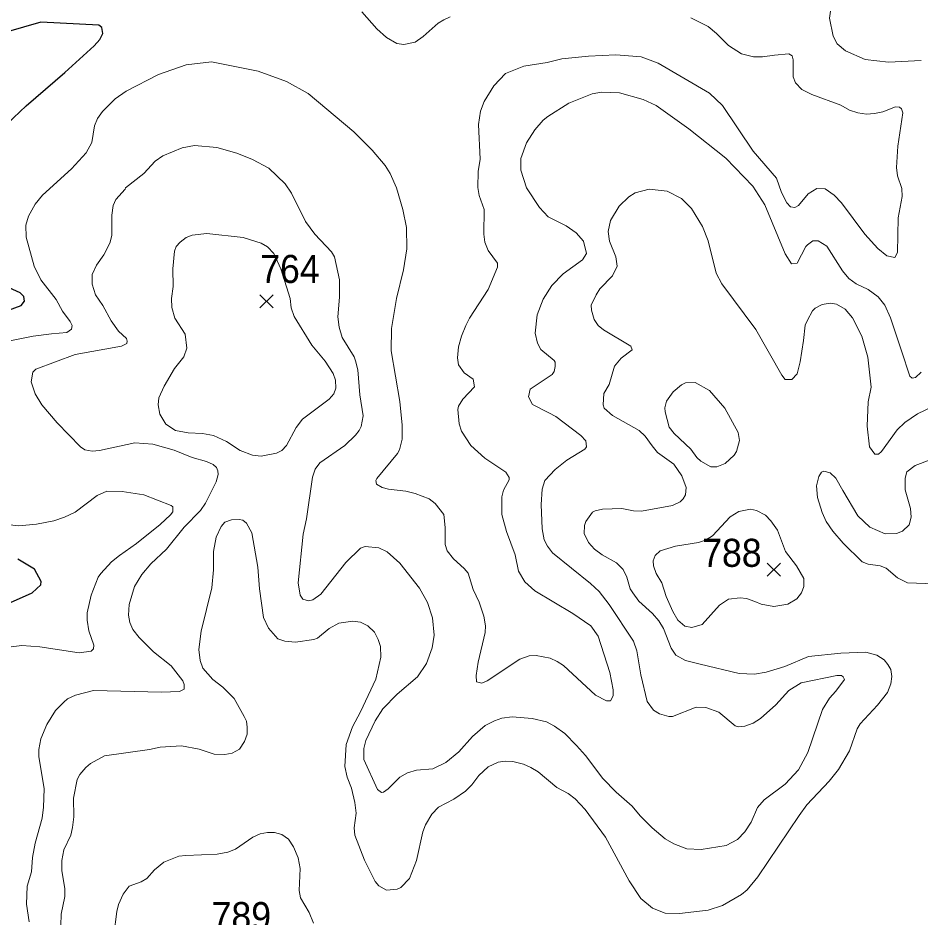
# Model space of a CAD drawing. Extents: x 294.2 to 320.3, y 7482.7 to 7510.7.
# Drawn here: x 309.032 to 311.605, y 7497.059 to 7499.625 of the extents above; entities that cross this region are included whole.
import ezdxf
from ezdxf.enums import TextEntityAlignment as Align

# ---------------------------------------------------------------- set-up
doc = ezdxf.new("R2010")
doc.units = 0
doc.header["$LTSCALE"] = 0.032
for name, color, linetype, lineweight in [('1', 7, 'Continuous', 25), ('2', 7, 'Continuous', 13), ('21', 7, 'Continuous', 25)]:
    doc.layers.add(name, color=color, linetype=linetype, lineweight=lineweight)
doc.layers.add('61', color=7, linetype='Continuous')

msp = doc.modelspace()

# ---------------------------------------------------------------- linework, layer by layer
at = {"layer": '1'}
for points in [[(309.2624, 7499.605), (309.0967, 7499.6135), (308.998, 7499.5852)], [(309.0547, 7499.3751), (309.1653, 7499.4696), (309.2484, 7499.5459), (309.2649, 7499.5639), (309.2736, 7499.5812), (309.2704, 7499.5978), (309.2624, 7499.605)], [(309.001, 7499.324), (309.0547, 7499.3751)], [(308.9705, 7498.7798), (309.0405, 7498.8058), (309.0499, 7498.8183), (309.0484, 7498.8309), (309.0381, 7498.8419), (308.9725, 7498.8711)], [(309.0013, 7497.9552), (309.072, 7497.9867), (309.0964, 7498.0087), (309.098, 7498.0189), (309.0791, 7498.0535), (309.0316, 7498.0826)]]:
    msp.add_lwpolyline(points, dxfattribs=at)
at = {"layer": '2'}
for points in [[(311.6056, 7499.5041), (311.5124, 7499.499), (311.446, 7499.5066), (311.3904, 7499.5315), (311.3668, 7499.5513), (311.3547, 7499.5737), (311.345, 7499.6247), (311.3534, 7499.686), (311.3693, 7499.7473), (311.444, 7499.9223), (311.4491, 7499.9516), (311.4491, 7499.9619), (311.4447, 7499.9701), (311.4313, 7499.9791)], [(310.2635, 7499.6285), (310.2456, 7499.6203), (310.2296, 7499.6107), (310.1869, 7499.5723), (310.1639, 7499.5564), (310.1312, 7499.5499), (310.1117, 7499.5527), (310.0818, 7499.57), (310.0541, 7499.5947), (310.0113, 7499.6426)], [(310.2992, 7498.5387), (310.3324, 7498.5738), (310.3293, 7498.5955), (310.3037, 7498.6134), (310.2871, 7498.6364), (310.2839, 7498.6568), (310.2871, 7498.6875), (310.2954, 7498.7181), (310.3082, 7498.7488), (310.3184, 7498.7692), (310.372, 7498.8509), (310.3988, 7498.9148), (310.3988, 7498.9263), (310.372, 7498.962), (310.3625, 7498.9863), (310.3592, 7499.0093), (310.3605, 7499.0795), (310.3465, 7499.119), (310.342, 7499.1421), (310.3434, 7499.1881), (310.3491, 7499.2226), (310.344, 7499.3215), (310.3503, 7499.3593), (310.3605, 7499.3872), (310.3883, 7499.4323), (310.4216, 7499.4673), (310.4738, 7499.4879), (310.5398, 7499.4988), (310.5817, 7499.5088), (310.6581, 7499.5168), (310.736, 7499.5207), (310.8075, 7499.5143), (310.856, 7499.497), (311.0022, 7499.4109), (311.0392, 7499.3763), (311.1274, 7499.2455), (311.1931, 7499.1689), (311.2078, 7499.128), (311.2231, 7499.098), (311.2333, 7499.0871), (311.2455, 7499.0846), (311.2563, 7499.091), (311.2838, 7499.1242), (311.3081, 7499.1389), (311.3323, 7499.1382), (311.3579, 7499.1203), (311.3789, 7499.098), (311.4453, 7499.0092), (311.4823, 7498.9684), (311.5085, 7498.9473), (311.5308, 7498.9428), (311.5385, 7498.9569), (311.5404, 7499.0552), (311.5513, 7499.1165), (311.5506, 7499.1395), (311.5385, 7499.1753), (311.536, 7499.1995), (311.5391, 7499.2595), (311.5539, 7499.3553), (311.55, 7499.3661), (311.5443, 7499.3713), (311.5328, 7499.3725), (311.497, 7499.3578), (311.4728, 7499.3527), (311.4498, 7499.3514), (311.4255, 7499.3547), (311.4013, 7499.3629), (311.377, 7499.3764), (311.294, 7499.407), (311.2659, 7499.4217), (311.248, 7499.4402), (311.241, 7499.4575), (311.241, 7499.506), (311.2378, 7499.5175), (311.2289, 7499.5232), (311.188, 7499.5194), (311.1535, 7499.5143), (311.128, 7499.5143), (311.0935, 7499.5232), (311.0565, 7499.5468), (311.0226, 7499.5813), (310.9984, 7499.6011), (310.9492, 7499.626)], [(309.1857, 7498.7487), (309.1806, 7498.7603), (309.1583, 7498.7896), (309.1404, 7498.8228), (309.097, 7498.879), (309.0778, 7498.9173), (309.0549, 7499.0003), (309.0536, 7499.0348), (309.0612, 7499.0603), (309.081, 7499.0948), (309.1014, 7499.1197), (309.1838, 7499.1957), (309.226, 7499.241), (309.2419, 7499.2704), (309.2496, 7499.3183), (309.2585, 7499.3387), (309.2726, 7499.3585), (309.309, 7499.3949), (309.3396, 7499.4166), (309.4322, 7499.4645), (309.5114, 7499.4919), (309.5829, 7499.5008), (309.7157, 7499.474), (309.7974, 7499.4447), (309.8587, 7499.4096), (309.9889, 7499.3004), (310.0407, 7499.2487), (310.0777, 7499.2052), (310.0923, 7499.1816), (310.1109, 7499.1408), (310.1288, 7499.0795), (310.139, 7499.0284), (310.1396, 7498.9671), (310.1301, 7498.9071), (310.1109, 7498.8254), (310.0962, 7498.7398), (310.0949, 7498.676), (310.1198, 7498.5317), (310.1268, 7498.464), (310.1262, 7498.4244), (310.1192, 7498.3938), (310.1135, 7498.3835), (310.0541, 7498.312), (310.0515, 7498.3069), (310.0534, 7498.296), (310.0694, 7498.2865), (310.0873, 7498.282), (310.1371, 7498.2762), (310.1639, 7498.2699), (310.2035, 7498.2545), (310.2207, 7498.2405), (310.2456, 7498.2099), (310.2494, 7498.1729), (310.2494, 7498.1243), (310.2552, 7498.1064), (310.273, 7498.0828), (310.3037, 7498.056), (310.3145, 7498.0419), (310.3286, 7497.9954), (310.3459, 7497.9596), (310.3592, 7497.92), (310.3637, 7497.8919), (310.3631, 7497.8728), (310.3433, 7497.7885), (310.3375, 7497.7502), (310.3388, 7497.7323), (310.3535, 7497.7291), (310.3688, 7497.7355), (310.462, 7497.7968), (310.4882, 7497.8063), (310.5087, 7497.8076), (310.5483, 7497.7999), (310.5687, 7497.7904), (310.5866, 7497.7789), (310.6779, 7497.694), (310.7091, 7497.678), (310.72, 7497.678), (310.7283, 7497.6927), (310.7283, 7497.7093), (310.7181, 7497.7591), (310.6849, 7497.8626), (310.6644, 7497.8919), (310.6127, 7497.9277), (310.5048, 7497.9921), (310.4761, 7498.0177), (310.4582, 7498.0477), (310.4486, 7498.095), (310.4238, 7498.1614), (310.411, 7498.2099), (310.4103, 7498.2597), (310.4154, 7498.2788), (310.4314, 7498.3088), (310.4314, 7498.3152), (310.4225, 7498.3305), (310.3625, 7498.3701)], [(310.6434, 7498.9888), (310.6223, 7499.013), (310.5942, 7499.0329), (310.5425, 7499.0584), (310.5182, 7499.0846), (310.4812, 7499.1408), (310.4646, 7499.1919), (310.4652, 7499.2251), (310.4812, 7499.2698), (310.5048, 7499.3068), (310.5284, 7499.3336), (310.5419, 7499.3444), (310.6019, 7499.3821), (310.6683, 7499.4089), (310.6951, 7499.414), (310.7462, 7499.4115), (310.8139, 7499.393), (310.8509, 7499.3757), (310.9441, 7499.3093), (311.0488, 7499.2257), (311.1261, 7499.1459), (311.1606, 7499.0923), (311.2186, 7498.9531), (311.2365, 7498.9243), (311.2525, 7498.9262), (311.2768, 7498.9741), (311.2818, 7498.9786), (311.2972, 7498.9895), (311.3125, 7498.9895), (311.3374, 7498.9748), (311.3815, 7498.9045), (311.3999, 7498.8822), (311.4204, 7498.8675), (311.4549, 7498.8509), (311.4836, 7498.8305), (311.5021, 7498.8062), (311.5181, 7498.7705), (311.5494, 7498.676), (311.5736, 7498.6038), (311.58, 7498.5987), (311.5902, 7498.6006), (311.6062, 7498.6153)], [(309.5663, 7498.2418), (309.5963, 7498.3031), (309.602, 7498.3235), (309.6014, 7498.3337), (309.5975, 7498.3439), (309.588, 7498.3523), (309.5688, 7498.3612), (309.528, 7498.372), (309.4769, 7498.3931), (309.4156, 7498.4097), (309.3645, 7498.4135), (309.2637, 7498.3918), (309.2432, 7498.3906), (309.2221, 7498.3944), (309.2094, 7498.4027), (309.1436, 7498.471), (309.0996, 7498.5227), (309.081, 7498.5534), (309.0695, 7498.5879), (309.074, 7498.6159), (309.0823, 7498.6236), (309.1947, 7498.6657), (309.3262, 7498.6894), (309.3415, 7498.697), (309.3428, 7498.7034), (309.3409, 7498.7111), (309.3185, 7498.7321), (309.2975, 7498.7615), (309.2738, 7498.8055), (309.2528, 7498.8356), (309.2432, 7498.8662), (309.2432, 7498.8943), (309.2553, 7498.9205), (309.2764, 7498.9505), (309.2937, 7498.9837), (309.2994, 7499.0054), (309.2994, 7499.0635), (309.3032, 7499.091), (309.3103, 7499.1076), (309.3371, 7499.1369), (309.3377, 7499.1408), (309.39, 7499.1816), (309.4226, 7499.2167), (309.4443, 7499.2321), (309.4999, 7499.2551), (309.5344, 7499.262), (309.5982, 7499.2557), (309.6557, 7499.2403), (309.7004, 7499.2219), (309.747, 7499.1969), (309.7935, 7499.1529), (309.8108, 7499.1255), (309.851, 7499.045), (309.8778, 7499.0093), (309.9251, 7498.9582), (309.9334, 7498.9441), (309.9481, 7498.879), (309.9481, 7498.8292), (309.9436, 7498.773), (309.9468, 7498.7436), (309.9557, 7498.7143), (309.9902, 7498.6593), (309.994, 7498.6479), (310.0004, 7498.6223), (310.0062, 7498.5508), (310.0157, 7498.4908), (310.0093, 7498.4601), (310.0036, 7498.4493), (309.994, 7498.4359), (309.9634, 7498.4065), (309.8919, 7498.3574), (309.8791, 7498.3389), (309.8714, 7498.3159), (309.8536, 7498.1971), (309.844, 7498.1537), (309.83, 7498.0145), (309.8357, 7497.98), (309.8433, 7497.9679), (309.86, 7497.9634), (309.8721, 7497.9666), (309.8944, 7497.9826), (309.966, 7498.0726), (310.0081, 7498.1135), (310.0209, 7498.1179), (310.0598, 7498.1147), (310.0841, 7498.1032), (310.1198, 7498.0713), (310.176, 7497.9992), (310.199, 7497.9583), (310.2131, 7497.9149), (310.2175, 7497.8651), (310.2124, 7497.8294), (310.1958, 7497.7846), (310.1703, 7497.747), (310.1121, 7497.6972)], [(311.0399, 7497.0945), (311.0935, 7497.1257), (311.1101, 7497.1391), (311.1407, 7497.1768), (311.2582, 7497.3518), (311.2799, 7497.3817), (311.3438, 7497.4494), (311.3706, 7497.4826), (311.4019, 7497.5357), (311.4236, 7497.5982), (311.4319, 7497.6129), (311.4817, 7497.6659), (311.5104, 7497.7023), (311.5194, 7497.7272), (311.5225, 7497.7476), (311.5194, 7497.768), (311.5111, 7497.7821), (311.5002, 7497.7955), (311.4792, 7497.8089), (311.4485, 7497.8172), (311.377, 7497.814), (311.2851, 7497.8044), (311.2176, 7497.776), (311.1638, 7497.7604), (311.1306, 7497.7546), (311.0871, 7497.7559), (310.976, 7497.7827), (310.9339, 7497.793), (310.9064, 7497.8083), (310.8937, 7497.8281), (310.8713, 7497.8843), (310.8579, 7497.906), (310.84, 7497.9277), (310.8011, 7497.9621), (310.7838, 7497.9864), (310.7768, 7497.9979), (310.7673, 7498.0311), (310.7564, 7498.0528), (310.7372, 7498.0719), (310.6964, 7498.0949), (310.6747, 7498.1109), (310.6574, 7498.1301), (310.6453, 7498.155), (310.6465, 7498.178), (310.6504, 7498.1895), (310.6689, 7498.2162), (310.6766, 7498.2201), (310.6977, 7498.2252), (310.7526, 7498.2264), (310.7858, 7498.2201), (310.8088, 7498.2194), (310.8969, 7498.2354), (310.9186, 7498.2456), (310.9275, 7498.2539), (310.9345, 7498.266), (310.9364, 7498.2865), (310.9237, 7498.3197), (310.9007, 7498.3529), (310.8541, 7498.3867), (310.8388, 7498.4053), (310.8189, 7498.4333), (310.8024, 7498.4487), (310.7257, 7498.492), (310.7027, 7498.5125), (310.6996, 7498.5227), (310.7015, 7498.5547), (310.7168, 7498.5802), (310.7321, 7498.6326), (310.7506, 7498.6555), (310.7826, 7498.6791), (310.7787, 7498.69), (310.7002, 7498.736), (310.6849, 7498.7481), (310.6734, 7498.7654), (310.6664, 7498.7922), (310.6657, 7498.8062), (310.6791, 7498.8356), (310.69, 7498.8535), (310.7257, 7498.8898), (310.7392, 7498.9173), (310.7359, 7498.9441), (310.7174, 7498.9894), (310.7136, 7499.0169), (310.7206, 7499.0476), (310.7449, 7499.0884), (310.7723, 7499.1152), (310.7909, 7499.1267), (310.8305, 7499.1369), (310.8816, 7499.1318), (310.9224, 7499.1108), (310.9517, 7499.082), (310.9824, 7499.031), (310.999, 7498.9901), (311.022, 7498.8982), (311.0373, 7498.8675)], [(310.5112, 7498.7794), (310.5285, 7498.8234), (310.5533, 7498.8624), (310.5853, 7498.8956), (310.6402, 7498.9358), (310.6517, 7498.9543), (310.6434, 7498.9888)], [(311.0373, 7498.8675), (311.135, 7498.7372), (311.2091, 7498.607), (311.2186, 7498.5949), (311.2371, 7498.5942), (311.2525, 7498.6108), (311.2614, 7498.6453)], [(311.2614, 7498.6453), (311.2704, 7498.7053), (311.2748, 7498.7494), (311.2819, 7498.7641), (311.2965, 7498.7902), (311.3042, 7498.7979), (311.324, 7498.8087), (311.3464, 7498.8126), (311.3649, 7498.8094), (311.3891, 7498.7947), (311.4102, 7498.7705), (311.437, 7498.7181), (311.4543, 7498.6581), (311.4632, 7498.5725), (311.4549, 7498.5304), (311.4523, 7498.4614), (311.4587, 7498.4027), (311.4741, 7498.3816), (311.4843, 7498.3816), (311.4932, 7498.3893), (311.5373, 7498.4512), (311.5596, 7498.4723), (311.5954, 7498.4966), (311.6368, 7498.5163)], [(310.056, 7497.4258), (310.0681, 7497.4168), (310.0738, 7497.4175), (310.0866, 7497.4277), (310.1198, 7497.4603), (310.1422, 7497.473), (310.1677, 7497.4807), (310.2137, 7497.4845), (310.2513, 7497.5024), (310.2877, 7497.5331), (310.3274, 7497.5765), (310.3631, 7497.6078), (310.3899, 7497.6212), (310.4104, 7497.6288), (310.4397, 7497.6327), (310.4972, 7497.6282), (310.538, 7497.618), (310.561, 7497.6058), (310.5898, 7497.5848), (310.6236, 7497.551), (310.6491, 7497.5228), (310.6989, 7497.4571), (310.7366, 7497.4181), (310.7826, 7497.3779), (310.8049, 7497.3504), (310.8388, 7497.3166), (310.8764, 7497.2847), (310.9007, 7497.2707), (310.9377, 7497.2566), (310.9786, 7497.2547), (311.0501, 7497.2656), (311.0826, 7497.2828), (311.1031, 7497.3045), (311.121, 7497.3326), (311.1394, 7497.3741), (311.158, 7497.3958), (311.2186, 7497.4405), (311.2563, 7497.4813), (311.2831, 7497.5305), (311.3246, 7497.6537), (311.3444, 7497.6857), (311.3629, 7497.7061), (311.3872, 7497.7387), (311.384, 7497.747), (311.3789, 7497.7501), (311.3655, 7497.7501), (311.264, 7497.7297), (311.2288, 7497.708), (311.1912, 7497.6665), (311.1478, 7497.6275), (311.1267, 7497.6148), (311.1037, 7497.6065), (311.0846, 7497.604), (311.0762, 7497.6071), (311.029, 7497.6461), (310.9926, 7497.6595), (310.9646, 7497.6607), (310.8969, 7497.6339), (310.8867, 7497.6339), (310.8598, 7497.6416), (310.8432, 7497.6518), (310.8247, 7497.6761), (310.8068, 7497.7527), (310.7959, 7497.8204), (310.7864, 7497.8485), (310.7168, 7497.9532), (310.6881, 7497.9896), (310.6631, 7498.0126), (310.5553, 7498.1001), (310.5406, 7498.1192), (310.5316, 7498.1371), (310.5259, 7498.169), (310.5227, 7498.238), (310.5252, 7498.2814), (310.5329, 7498.3063), (310.5629, 7498.3376), (310.5955, 7498.3644), (310.6472, 7498.3957), (310.6523, 7498.4027), (310.6504, 7498.4199), (310.6357, 7498.4353), (310.5649, 7498.4895), (310.5444, 7498.4997), (310.4984, 7498.5234), (310.4869, 7498.5451), (310.4914, 7498.5668), (310.5539, 7498.6088), (310.5602, 7498.6177), (310.5625, 7498.6316), (310.5625, 7498.6444), (310.5597, 7498.6483), (310.5221, 7498.6798), (310.5119, 7498.6977), (310.5061, 7498.727), (310.5112, 7498.7794)], [(308.8691, 7498.6651), (308.9891, 7498.7009), (309.0747, 7498.7181), (309.127, 7498.7244), (309.1704, 7498.729), (309.1838, 7498.7379), (309.1857, 7498.7487)], [(310.3625, 7498.3701), (310.3222, 7498.4065), (310.2954, 7498.4474), (310.289, 7498.4678), (310.2852, 7498.5087), (310.2871, 7498.5189), (310.2992, 7498.5387)], [(311.6439, 7498.0119), (311.5673, 7498.0145), (311.5385, 7498.0292), (311.506, 7498.0566), (311.4894, 7498.0637), (311.4549, 7498.0681), (311.4377, 7498.0745), (311.384, 7498.1275), (311.354, 7498.162), (311.3355, 7498.1895), (311.324, 7498.215), (311.3106, 7498.2584), (311.308, 7498.2916), (311.3138, 7498.3184), (311.3221, 7498.3305), (311.3285, 7498.3331), (311.3463, 7498.3286), (311.3629, 7498.3133), (311.3827, 7498.2776), (311.4255, 7498.2054), (311.4593, 7498.1735), (311.5034, 7498.1543), (311.5354, 7498.1556), (311.5526, 7498.162), (311.5717, 7498.1805), (311.5774, 7498.2022), (311.5756, 7498.2265), (311.5602, 7498.2801), (311.5602, 7498.3133), (311.5653, 7498.3312), (311.589, 7498.3497), (311.6311, 7498.3656)], [(309.0121, 7497.8319), (309.0427, 7497.8357), (309.0938, 7497.8319), (309.2062, 7497.8147), (309.2406, 7497.8198), (309.247, 7497.8268), (309.2477, 7497.837), (309.2336, 7497.8779), (309.2285, 7497.9085), (309.2291, 7497.929), (309.2406, 7497.98), (309.2605, 7498.0311), (309.2675, 7498.0413), (309.2981, 7498.0745), (309.3211, 7498.093), (309.3696, 7498.1269), (309.4373, 7498.1811), (309.4667, 7498.2086), (309.473, 7498.2175), (309.473, 7498.2316), (309.4686, 7498.2354), (309.3901, 7498.266), (309.3288, 7498.275), (309.2847, 7498.2762), (309.2573, 7498.2641), (309.1947, 7498.2162), (309.164, 7498.2016), (309.1334, 7498.1914), (309.0842, 7498.1817), (309.0338, 7498.1773), (308.974, 7498.1843)], [(309.3639, 7498.0043), (309.3843, 7498.0381), (309.4098, 7498.0687), (309.4545, 7498.1109), (309.5056, 7498.1735), (309.5516, 7498.2214), (309.5663, 7498.2418)], [(309.1895, 7497.4003), (309.2004, 7497.4539), (309.2081, 7497.4686), (309.2247, 7497.4884), (309.2387, 7497.4999), (309.2783, 7497.521), (309.4067, 7497.5395), (309.4373, 7497.5465), (309.4973, 7497.5503), (309.5484, 7497.5401), (309.5906, 7497.5261), (309.6212, 7497.5248), (309.6416, 7497.5286), (309.6627, 7497.5407), (309.6773, 7497.5625), (309.6844, 7497.5829), (309.685, 7497.6033), (309.6825, 7497.6206), (309.6761, 7497.634), (309.6473, 7497.6851), (309.6154, 7497.717), (309.5867, 7497.7393), (309.5586, 7497.7719), (309.5509, 7497.7936), (309.5471, 7497.8242), (309.5535, 7497.8766), (309.5841, 7498.0005), (309.5892, 7498.0515), (309.5886, 7498.1039), (309.5963, 7498.1448), (309.611, 7498.1754), (309.6212, 7498.1875), (309.6404, 7498.1945), (309.6621, 7498.1958), (309.6723, 7498.1939), (309.6825, 7498.185), (309.6978, 7498.1569), (309.715, 7498.0592), (309.7195, 7497.9979), (309.731, 7497.9162), (309.7457, 7497.8855), (309.7725, 7497.8555), (309.7923, 7497.8485), (309.823, 7497.8459), (309.8753, 7497.8536), (309.8855, 7497.8574), (309.9187, 7497.8842), (309.9461, 7497.9002), (309.9864, 7497.9059), (310.0081, 7497.9028), (310.0285, 7497.8919), (310.0477, 7497.874), (310.0585, 7497.8536), (310.0649, 7497.8332), (310.0662, 7497.8025), (310.0515, 7497.74), (310.0081, 7497.6467), (309.9851, 7497.6046), (309.9666, 7497.5535), (309.9628, 7497.491), (309.9698, 7497.4603), (309.9825, 7497.4297), (309.9921, 7497.3888), (309.9953, 7497.3582), (309.9902, 7497.316), (309.9921, 7497.2956), (310.0196, 7497.2241), (310.0496, 7497.1628), (310.0598, 7497.1506), (310.0822, 7497.1385), (310.1128, 7497.1417), (310.1224, 7497.1461), (310.1479, 7497.1717), (310.1671, 7497.2228), (310.1856, 7497.3045), (310.1932, 7497.325), (310.2111, 7497.3556), (310.2303, 7497.3747), (310.2737, 7497.3977), (310.3069, 7497.4207), (310.3254, 7497.4392), (310.3452, 7497.4654), (310.372, 7497.4903), (310.4001, 7497.5037), (310.4206, 7497.5062), (310.4423, 7497.505), (310.4729, 7497.498), (310.4934, 7497.4878), (310.5138, 7497.4756), (310.5674, 7497.4316), (310.5993, 7497.4143), (310.6198, 7497.399), (310.6478, 7497.3683), (310.706, 7497.2892), (310.7736, 7497.1653)], [(309.0631, 7497.0479), (309.0555, 7497.0989), (309.0574, 7497.15), (309.0702, 7497.1909), (309.0733, 7497.2317), (309.081, 7497.2726), (309.1008, 7497.3441), (309.1047, 7497.3748), (309.1059, 7497.4271), (309.0906, 7497.5191), (309.0906, 7497.5395), (309.097, 7497.5701), (309.1136, 7497.611), (309.1385, 7497.6512), (309.1627, 7497.6742), (309.173, 7497.6837), (309.196, 7497.6946), (309.247, 7497.708), (309.4411, 7497.7029), (309.4922, 7497.7048), (309.5049, 7497.7112), (309.5056, 7497.7246), (309.5018, 7497.7349), (309.4686, 7497.7782), (309.4175, 7497.8179), (309.3766, 7497.8587), (309.3594, 7497.8817), (309.3504, 7497.9021), (309.3466, 7497.9226), (309.3486, 7497.9532), (309.3639, 7498.0043)], [(310.1121, 7497.6972), (310.0713, 7497.6557), (310.0496, 7497.6212), (310.0228, 7497.565), (310.0177, 7497.542), (310.017, 7497.5114), (310.056, 7497.4258)], [(309.1563, 7497.1947), (309.1563, 7497.2228), (309.1627, 7497.2534), (309.1819, 7497.2956), (309.187, 7497.3173), (309.1908, 7497.3479), (309.1895, 7497.4003)], [(309.3045, 7497.0108), (309.3134, 7497.0772), (309.3185, 7497.0977), (309.3313, 7497.127), (309.3486, 7497.1494), (309.3824, 7497.1621), (309.399, 7497.1717), (309.4207, 7497.196), (309.4475, 7497.2183), (309.4903, 7497.2349), (309.5101, 7497.2368), (309.5995, 7497.2413), (309.6301, 7497.2464), (309.6512, 7497.2554), (309.701, 7497.2892), (309.7221, 7497.2988), (309.7425, 7497.3032), (309.7629, 7497.3026), (309.7834, 7497.2975), (309.8025, 7497.2834), (309.8172, 7497.2624), (309.8306, 7497.2305), (309.8357, 7497.1998), (309.8331, 7497.1372), (309.8364, 7497.1168), (309.8619, 7497.0747), (309.874, 7497.044)], [(309.1538, 7497.0376), (309.1551, 7497.0696), (309.1653, 7497.1206), (309.1653, 7497.1424), (309.1563, 7497.1947)], [(310.7736, 7497.1653), (310.8068, 7497.1143), (310.84, 7497.0874), (310.8764, 7497.0727), (310.9173, 7497.0715), (310.999, 7497.081), (311.0399, 7497.0945)]]:
    msp.add_lwpolyline(points, dxfattribs=at)
for points in [[(309.5165, 7498.4428), (309.4807, 7498.4493), (309.4526, 7498.4672), (309.436, 7498.4959), (309.4309, 7498.5227), (309.4334, 7498.5419), (309.4482, 7498.5751), (309.4775, 7498.6255), (309.5043, 7498.6594), (309.5126, 7498.6836), (309.5082, 7498.7238), (309.4788, 7498.7698), (309.4705, 7498.7998), (309.4692, 7498.8254), (309.4743, 7498.8599), (309.473, 7498.9097), (309.4775, 7498.9607), (309.482, 7498.9735), (309.4935, 7498.9862), (309.5114, 7498.9997), (309.528, 7499.0061), (309.5701, 7499.0105), (309.6736, 7498.999), (309.7246, 7498.9831), (309.7425, 7498.9729), (309.761, 7498.9537), (309.7812, 7498.9097), (309.8071, 7498.8255), (309.8101, 7498.7986), (309.8185, 7498.7743), (309.8696, 7498.6925), (309.9072, 7498.6472), (309.9302, 7498.6121), (309.9366, 7498.593), (309.9372, 7498.57), (309.9315, 7498.5534), (309.9181, 7498.538), (309.8421, 7498.4812), (309.8249, 7498.4576), (309.7974, 7498.4065), (309.7833, 7498.3924), (309.768, 7498.3842), (309.7246, 7498.3758), (309.7004, 7498.3791), (309.6646, 7498.3918), (309.6263, 7498.4174), (309.5893, 7498.4346), (309.5573, 7498.441)], [(311.0233, 7498.3458), (311.0067, 7498.3452), (310.9779, 7498.3618), (310.9665, 7498.372), (310.9492, 7498.3963), (310.9019, 7498.4403), (310.8873, 7498.4589), (310.8758, 7498.5023), (310.8751, 7498.5138), (310.8796, 7498.5323), (310.8994, 7498.5598), (310.923, 7498.5796), (310.9339, 7498.5847), (310.962, 7498.5859), (311.0022, 7498.5629), (311.0462, 7498.5125), (311.0845, 7498.4436), (311.0884, 7498.4206), (311.0794, 7498.3893), (311.0731, 7498.379), (311.0475, 7498.3548)], [(311.0615, 7498.2034), (311.0112, 7498.1492), (310.9914, 7498.1365), (310.9709, 7498.1301), (310.9058, 7498.1192), (310.8624, 7498.1064), (310.8477, 7498.093), (310.8419, 7498.0771), (310.8426, 7498.063), (310.8503, 7498.0413), (310.8668, 7498.0145), (310.879, 7497.9762), (310.8981, 7497.9328), (310.9128, 7497.9085), (310.9326, 7497.8913), (310.9518, 7497.8874), (310.9818, 7497.8964), (311.0309, 7497.9513), (311.0565, 7497.9679), (311.0897, 7497.9723), (311.1076, 7497.9698), (311.1318, 7497.9615), (311.1497, 7497.9538), (311.1855, 7497.9475), (311.2263, 7497.9538), (311.2512, 7497.9692), (311.2646, 7497.9864), (311.2717, 7498.0043), (311.2717, 7498.0273), (311.2506, 7498.063), (311.2193, 7498.1039), (311.1963, 7498.1652), (311.1778, 7498.192), (311.1618, 7498.2073), (311.1369, 7498.2207), (311.1191, 7498.2246), (311.0859, 7498.2182)]]:
    msp.add_lwpolyline(points, close=True, dxfattribs=at)
at = {"layer": '21'}
for p, q in [((309.7212, 7498.8364), (309.7587, 7498.7989)), ((309.7587, 7498.8364), (309.7212, 7498.7989)), ((311.167, 7498.0713), (311.2045, 7498.0338)), ((311.2045, 7498.0713), (311.167, 7498.0338))]:
    msp.add_line(p, q, dxfattribs=at)

# ---------------------------------------------------------------- texts
at = {"layer": '61', "width": 0.95}
for s, p in [('764', (309.8066, 7498.8698)), ('788', (311.0664, 7498.0603)), ('789', (309.6682, 7497.0245))]:
    msp.add_text(s, height=0.08, dxfattribs=at).set_placement(p, align=Align.CENTER)

doc.saveas('drawing.dxf')
